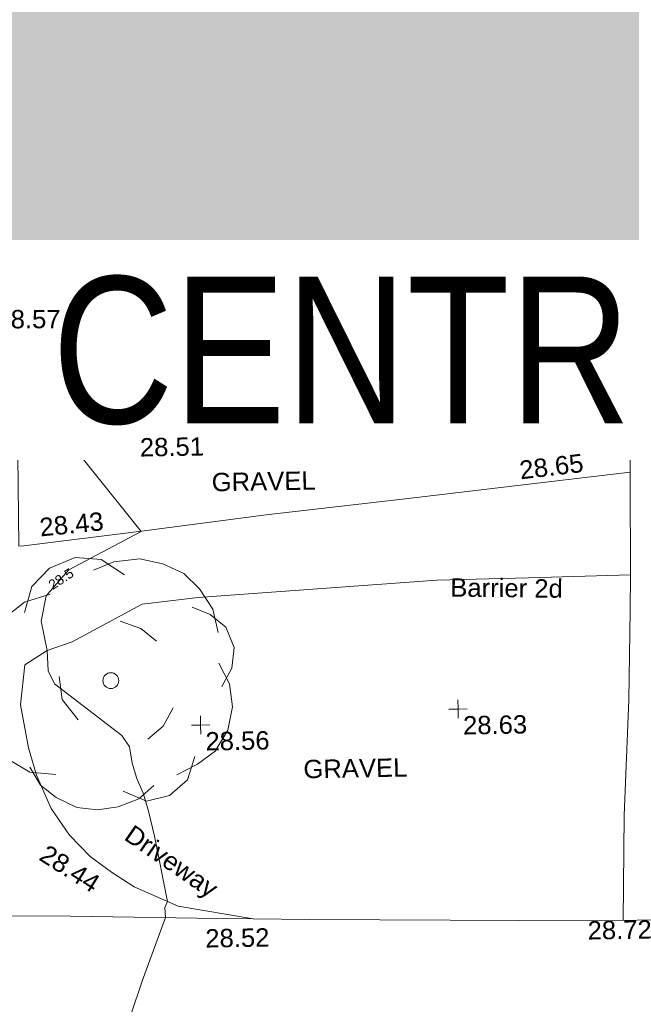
# Model space of a CAD drawing. Header units: millimetres. Extents: x -290717 to 520720, y -103372 to 287762.
# Tile 274 of 375: x 5245 to 17748, y 174836 to 194958. Entities that reach past the tile are written whole.
import ezdxf

# ---------------------------------------------------------------- set-up
doc = ezdxf.new("R2010")
doc.units = ezdxf.units.MM
doc.linetypes.add('IMPORT-UG_ELEC_STREET LIGHTING_QLB2 _2_', pattern=[2700, 1500, -300.0000000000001, 0, -250, 150, -300.0000000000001, 0, -200])
for name, color, linetype, lineweight in [('00_TOPO_DRIVE_WAY', 7, 'Continuous', 9), ('00_TOPO_ROAD_EDGE', 7, 'Continuous', 9), ('00_TOPO_SURVEY_TEXT', 7, 'Continuous', 9), ('00_UAV_SURFACE', 7, 'Continuous', 9), ('00_UAV_SURVEY_TEXT', 7, 'Continuous', 9), ('A_RHA_Detail', 7, 'Continuous', 9), ('A_RHA_Text', 7, 'Continuous', 9), ('SM-QC COMPLETED', 7, 'Continuous', 9)]:
    doc.layers.add(name, color=color, linetype=linetype, lineweight=lineweight)
for name, color, linetype, lineweight, true_color in [('00_TOPO_FOOTPATH', 7, 'Continuous', 9, 0xa50000), ('00_TOPO_FURN_BARRIER_2D', 7, 'Continuous', 9, 0x666666), ('00_TOPO_LEVEL_SPOT', 7, 'Continuous', 9, 0x666666), ('00_TOPO_TREE', 7, 'Continuous', 9, 0x666666), ('00_UAV_BUILDING_OUTLINE', 5, 'Continuous', 9, 0x0000ff), ('00_UAV_FOOTPATH', 7, 'Continuous', 9, 0xa50000), ('00_UAV_SERV_IC', 5, 'Continuous', 9, 0x0000ff), ('01_DTM_CONTOUR_MNR', 7, 'Continuous', 9, 0xa5a552), ('01_DTM_CONTOUR_MNR_LABELS', 7, 'Continuous', 9, 0xa5a552), ('12333-PUM-2D-U-0001-C01 - Rev2_REVIT IMPORT_dwg', 7, 'Continuous', 9, 0x767676), ('A_RHA_Line', 7, 'Continuous', 9, 0x00a600)]:
    doc.layers.add(name, color=color, linetype=linetype, lineweight=lineweight, true_color=true_color)
doc.styles.add('Arial', font='arial.ttf', dxfattribs={"height": 500.0000000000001})
doc.styles.add('Arial Narrow', font='ARIALN.TTF', dxfattribs={"height": 3000})
doc.styles.add('Swis721 Lt BT_1', font='swissl.ttf', dxfattribs={"height": 200})
doc.styles.add('Swis721 Lt BT_2', font='swissl.ttf', dxfattribs={"height": 375})

# ---------------------------------------------------------------- blocks, each defined once
blk = doc.blocks.new('12333-PUM-2D-U-0001-C01 - Rev2_REVIT IMPORT_dwg_CONIFEROUS_TREE-2077146-Site Location Plan Existing')
at = {"layer": '00_TOPO_TREE', "color": 254, "true_color": 0xcccccc, "flags": 128}
for points in [[(533910495.6468203, 725738143.7636555), (533910653.7071117, 725738670.631293), (533911022.514458, 725739039.4386395), (533911549.3820958, 725739250.1856945), (533912076.2497333, 725739197.4989307), (533912550.4306071, 725738881.3783481)], [(533911918.189442, 725738986.7518759), (533912339.6835521, 725739144.8121669), (533912866.5511897, 725739197.4989307), (533913340.7320637, 725739092.1254033), (533913762.2261737, 725738881.3783481), (533914078.3467563, 725738565.2577657), (533914341.7805752, 725738143.7636555), (533914447.1541025, 725737669.5827816)], [(533910021.4659466, 725735983.6063412), (533909758.0321277, 725736457.7872151), (533909652.6586002, 725736984.6548527), (533909758.0321277, 725737564.2092541), (533910074.1527103, 725738038.3901279), (533910495.6468203, 725738354.5107105), (533911022.514458, 725738512.5710019)], [(533913920.286465, 725738196.4504193), (533914289.0938113, 725738038.3901279), (533914605.214394, 725737774.9563091), (533914763.2746852, 725737353.4621991), (533914710.5879215, 725736931.968089), (533914499.8408664, 725736563.1607425)], [(533912445.0570797, 725737933.0166005), (533912866.5511897, 725737774.9563091), (533913182.6717722, 725737511.5224903)], [(533914447.1541025, 725737037.3416164), (533914657.9011577, 725736615.8475063), (533914710.5879215, 725736141.6666325), (533914605.214394, 725735667.4857587), (533914341.7805752, 725735245.9916484), (533913972.9732289, 725734982.5578297), (533913551.4791185, 725734771.8107747)], [(533911549.3820958, 725735930.9195775), (533911233.2615131, 725736352.4136875), (533911180.5747493, 725736826.5945613)], [(533911075.2012218, 725734824.4975384), (533910548.3335842, 725734877.1843021), (533910126.839474, 725735140.618121), (533909863.4056552, 725735562.1122311), (533909810.7188914, 725736036.293105), (533909968.7791827, 725736510.4739788)], [(533913498.7923549, 725736141.6666325), (533913288.0452999, 725735772.8592862), (533912971.9247172, 725735509.4254673)], [(533913077.2982448, 725734561.0637196), (533912761.1776622, 725734297.6299008), (533912339.6835521, 725734139.5696095), (533911918.189442, 725734086.8828456), (533911496.6953319, 725734139.5696095), (533911075.2012218, 725734350.3166645), (533910759.0806391, 725734613.7504833), (533910548.3335842, 725734982.5578297)], [(533913920.286465, 725735140.618121), (533913762.2261737, 725734666.437247), (533913393.4188274, 725734350.3166645), (533912919.2379534, 725734244.9431369), (533912445.0570797, 725734455.690192)]]:
    blk.add_lwpolyline(points, dxfattribs=at)
at = {"layer": '00_TOPO_TREE', "color": 254, "true_color": 0xcccccc}
blk.add_circle((533912234.3100246, 725736721.2210339), 162.5331311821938, dxfattribs=at)
blk = doc.blocks.new('12333-PUM-2D-U-0001-C01 - Rev2_REVIT IMPORT_dwg_MM-2077200-Site Location Plan Existing')
at = {"layer": '00_TOPO_LEVEL_SPOT', "color": 254, "true_color": 0xcccccc, "flags": 128}
for points in [[(0, -500.0000000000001), (0, 0), (-500.0000000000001, 0)], [(500.0000000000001, 0), (0, 0), (0, 500.0000000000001)]]:
    blk.add_lwpolyline(points, dxfattribs=at)
blk = doc.blocks.new('12333-PUM-2D-U-0001-C01 - Rev2_REVIT IMPORT_dwg_MGS62954_T2_Galway_ITM_3d_Rev1-2077680-Site Location Plan Existing')
at = {"layer": '00_TOPO_DRIVE_WAY', "color": 254, "true_color": 0xcccccc, "flags": 128}
blk.add_lwpolyline([(533911454.8717363, 725737530.8907014), (533910940.0855799, 725737362.6277146), (533910479.0358507, 725737072.808215), (533910381.9088777, 725736261.6283545), (533910523.9889863, 725735375.4812086), (533910681.677055, 725734816.7656118), (533910968.2524869, 725734130.7220402), (533911335.1233609, 725733580.671137), (533911748.7399426, 725733138.2956517), (533912176.393204, 725732806.1208252), (533912634.7281052, 725732497.7815852), (533913526.9764819, 725732091.7143861), (533915060.3392226, 725731804.125272)], dxfattribs=at)
at = {"layer": '00_TOPO_FOOTPATH', "color": 254, "true_color": 0xcccccc, "flags": 128}
blk.add_lwpolyline([(533922619.8776528, 725731637.8206363), (533922680.1741375, 725733783.294085), (533922815.0283206, 725736143.2306827), (533922871.3578695, 725737968.0389736), (533922890.5755876, 725738698.9441912)], dxfattribs=at)
at = {"layer": '00_TOPO_FURN_BARRIER_2D', "color": 254, "true_color": 0xcccccc, "flags": 128}
blk.add_lwpolyline([(533911454.8717363, 725737530.8907014), (533912900.4935217, 725738270.0077589), (533914051.6904413, 725738386.9366653), (533918936.010496, 725738657.6492682), (533920810.5276988, 725738670.4149932), (533922890.5755877, 725738698.9441912), (533922920.4339628, 725740632.0909903), (533922931.9162796, 725741375.5006328), (533922961.8534696, 725743313.7502223), (533922976.4883011, 725744261.265872)], dxfattribs=at)
at = {"layer": '00_TOPO_ROAD_EDGE', "color": 254, "true_color": 0xcccccc, "flags": 128}
blk.add_lwpolyline([(533902300.9219137, 725732135.4102894), (533904170.0000001, 725732080.0000001), (533906610.0000001, 725732030), (533908980, 725731970.0000001), (533911330.0000001, 725731920), (533913910.0000001, 725731840.0000002), (533916210.6784449, 725731768.2505438), (533919083.5527804, 725731708.9590816), (533921889.8371745, 725731639.9407579), (533925962.7294164, 725731628.1126087), (533929995.2847487, 725731583.2459084), (533934476.9002629, 725731502.6879263), (533940368.5367368, 725731515.4835081), (533946256.8135034, 725731648.4314787), (533948650.0000001, 725731750.0000001), (533952160.0000001, 725731910.0000001), (533955150.0000001, 725732150), (533958480, 725732440.0000002), (533961506.5973676, 725732662.43695), (533964004.4636054, 725732853.9435135)], dxfattribs=at)
at = {"layer": '00_UAV_FOOTPATH', "color": 254, "true_color": 0xcccccc, "flags": 128}
blk.add_lwpolyline([(533915469.9999986, 725740051.1426852), (533918489.9999999, 725740346.1425), (533920444.7502419, 725740542.9284859), (533922922.9101115, 725740792.4064615)], dxfattribs=at)
at = {"layer": '00_UAV_SERV_IC', "color": 254, "true_color": 0xcccccc, "flags": 128}
for points in [[(533914553.4665, 725743310.9055), (533913891.4665, 725743324.9055), (533913906.0671604, 725744015.3081514), (533914568.0671602, 725744001.3081512)], [(533916154.4665001, 725743407.9055), (533915534.4665, 725743416.9055002), (533915543.502337, 725744039.3742572), (533916163.5023369, 725744030.3742573)]]:
    blk.add_lwpolyline(points, close=True, dxfattribs=at)
at = {"layer": '00_UAV_SURFACE', "color": 254, "true_color": 0xcccccc, "flags": 128}
for points in [[(533915469.9999986, 725740051.1426852), (533912912.9999986, 725739761.1426852), (533910501.1480738, 725739509.2872831), (533910403.9999985, 725739499.1426853), (533910419.9999987, 725741975.1426852), (533910487.9999985, 725743491.142685), (533911393.773277, 725743469.012099), (533911633.9999986, 725743463.142685), (533913647.9999987, 725743427.1426852)], [(533922961.4673771, 725743288.7531002), (533919979, 725743373.1424999), (533917962.9017304, 725743401.9439039), (533916688.9999999, 725743420.1424999), (533916695, 725743112.1425), (533913632.9999999, 725743126.1425), (533913647.9999987, 725743427.1426852)]]:
    blk.add_lwpolyline(points, dxfattribs=at)
at = {"layer": '01_DTM_CONTOUR_MNR', "color": 254, "true_color": 0xcccccc, "flags": 128}
blk.add_lwpolyline([(533912516.8044635, 725729867.7026081), (533912772.0431522, 725730587.3982459), (533913270.0000001, 725731860), (533913255.6991897, 725732068.8040284), (533913310.0000002, 725732190.0000001), (533913073.717445, 725733524.9248023), (533912956.6448737, 725734043.4947995), (533912854.7669491, 725734408.0803243), (533912730.5498201, 725734708.8596325), (533912641.2626997, 725735025.3193034), (533912591.8726633, 725735364.6284144), (533912437.6812424, 725735597.3009908), (533911081.4744241, 725736678.032271), (533910954.6906178, 725736942.1094251), (533910940.0000002, 725737360.0000001), (533910828.8223844, 725737962.6058394), (533910943.6908778, 725738479.9323534), (533911251.2584208, 725738819.5285286), (533911415.1870878, 725739000.527953), (533912910.0000001, 725739760.0000001), (533910815.856198, 725742464.1877463), (533910470, 725743110.0000001)], dxfattribs=at)
at = {"xscale": 0.375, "yscale": 0.375, "zscale": 0.375}
for p in [(533912815.3708051, 725741811.4657208), (533919321.8136959, 725736016.1430508), (533914050.893729, 725735781.2548213)]:
    blk.add_blockref('12333-PUM-2D-U-0001-C01 - Rev2_REVIT IMPORT_dwg_MM-2077200-Site Location Plan Existing', p, dxfattribs=at)
blk.add_blockref('12333-PUM-2D-U-0001-C01 - Rev2_REVIT IMPORT_dwg_CONIFEROUS_TREE-2077146-Site Location Plan Existing', (0, 0))
at = {"layer": '00_TOPO_DRIVE_WAY', "color": 251, "true_color": 0x666666, "char_height": 375, "attachment_point": 1, "line_spacing_factor": 1.005061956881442, "style": 'Swis721 Lt BT_2'}
for s, insert, width, rotation in [('Driveway', (533912644.0587091, 725733788.3339413), 2436.183848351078, 324.3647967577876), ('28.44', (533910885.0615688, 725733412.1716365), 1495.902363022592, 326.6346769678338)]:
    blk.add_mtext(s, dxfattribs=dict(at, insert=insert, width=width, rotation=rotation))
at = {"layer": '00_TOPO_FURN_BARRIER_2D', "insert": (533919211.1766019, 725738692.3294842), "char_height": 375, "width": 2630.888600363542, "attachment_point": 1, "rotation": 358.3906894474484, "line_spacing_factor": 1.005061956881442, "style": 'Swis721 Lt BT_2'}
blk.add_mtext('Barrier 2d', dxfattribs=at)
at = {"layer": '00_TOPO_LEVEL_SPOT', "char_height": 375, "width": 1495.902363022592, "attachment_point": 1, "line_spacing_factor": 1.005061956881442, "style": 'Swis721 Lt BT_2'}
for s, insert in [('28.51', (533912910.4808528, 725741664.1102246)), ('28.63', (533919416.8808528, 725735868.7102244)), ('28.56', (533914145.9808528, 725735633.9102246))]:
    blk.add_mtext(s, dxfattribs=dict(at, insert=insert))
at = {"layer": '00_TOPO_ROAD_EDGE', "color": 251, "true_color": 0x666666, "char_height": 375, "width": 1495.902363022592, "attachment_point": 1, "line_spacing_factor": 1.005061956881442, "style": 'Swis721 Lt BT_2'}
for s, insert in [('28.52', (533914072.5239056, 725731607.8359956)), ('28.72', (533921889.8, 725731635.1296079))]:
    blk.add_mtext(s, dxfattribs=dict(at, insert=insert))
at = {"layer": '00_TOPO_SURVEY_TEXT', "color": 251, "true_color": 0x666666, "insert": (533916138.3958883, 725735031.5516844), "char_height": 375, "width": 2322.210334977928, "attachment_point": 1, "line_spacing_factor": 1.005061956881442, "style": 'Swis721 Lt BT_2'}
blk.add_mtext('GRAVEL', dxfattribs=at)
at = {"layer": '00_UAV_BUILDING_OUTLINE', "color": 251, "true_color": 0x666666, "char_height": 375, "width": 1495.902363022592, "attachment_point": 1, "line_spacing_factor": 1.005061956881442, "style": 'Swis721 Lt BT_2'}
for s, insert, rotation in [('28.61', (533914760.4440113, 725744896.5164211), 359.19466314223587), ('28.57', (533910027.2927902, 725744334.3835118), 359.19466314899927), ('28.65', (533920029.7164901, 725744193.2731736), 359.19466314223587)]:
    blk.add_mtext(s, dxfattribs=dict(at, insert=insert, rotation=rotation))
at = {"layer": '00_UAV_FOOTPATH', "color": 251, "true_color": 0x666666, "insert": (533920643.8886053, 725741060.7086291), "char_height": 375, "width": 1495.902363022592, "attachment_point": 1, "rotation": 5.748635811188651, "line_spacing_factor": 1.005061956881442, "style": 'Swis721 Lt BT_2'}
blk.add_mtext('28.65', dxfattribs=at)
at = {"layer": '00_UAV_SERV_IC', "color": 251, "true_color": 0x666666, "char_height": 375, "attachment_point": 1, "line_spacing_factor": 1.005061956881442, "style": 'Swis721 Lt BT_2'}
for s, insert, width in [('ICU', (533911808.9002692, 725744192.8275077), 1021.012723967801), ('28.60', (533911764.0721187, 725743722.4485068), 1495.902363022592), ('ICU', (533914837.5810817, 725742971.5604167), 1021.012723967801), ('28.60', (533914792.7529311, 725742501.1814159), 1495.902363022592)]:
    blk.add_mtext(s, dxfattribs=dict(at, insert=insert, width=width))
at = {"layer": '00_UAV_SURFACE', "color": 251, "true_color": 0x666666, "char_height": 375, "width": 1495.902363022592, "attachment_point": 1, "line_spacing_factor": 1.005061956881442, "style": 'Swis721 Lt BT_2'}
for s, insert, rotation in [('28.56', (533910695.645713, 725744062.9697162), 358.88565189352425), ('28.60', (533918434.661082, 725743197.129438), 359.1815445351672), ('28.43', (533910817.8886282, 725740065.3006442), 4.730304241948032)]:
    blk.add_mtext(s, dxfattribs=dict(at, insert=insert, rotation=rotation))
at = {"layer": '00_UAV_SURVEY_TEXT', "color": 251, "true_color": 0x666666, "insert": (533914365.8, 725740927.629608), "char_height": 375, "width": 2322.210334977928, "attachment_point": 1, "line_spacing_factor": 1.005061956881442, "style": 'Swis721 Lt BT_2'}
blk.add_mtext('GRAVEL', dxfattribs=at)
at = {"layer": '01_DTM_CONTOUR_MNR_LABELS', "color": 251, "true_color": 0x666666, "insert": (533911198.5445237, 725738903.9101743), "char_height": 200, "width": 620.5117196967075, "attachment_point": 2, "rotation": 31.9933548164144, "line_spacing_factor": 1.005061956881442, "style": 'Swis721 Lt BT_1'}
blk.add_mtext('28.5', dxfattribs=at)
blk = doc.blocks.new('12333-PUM-2D-U-0001-C01 - Rev2_REVIT IMPORT_dwg-1620468-Site Location Plan Existing')
blk.add_blockref('12333-PUM-2D-U-0001-C01 - Rev2_REVIT IMPORT_dwg_MGS62954_T2_Galway_ITM_3d_Rev1-2077680-Site Location Plan Existing', (-533641079.6498471, -725615854.3561786))
at = {"layer": 'SM-QC COMPLETED', "color": 3, "true_color": 0x00ff00, "insert": (280122.6197020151, 127888.5667204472), "char_height": 500.0000000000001, "width": 3562.716652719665, "attachment_point": 1, "line_spacing_factor": 0.9417779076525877, "style": 'Arial'}
blk.add_mtext('X.MHC\\PDIFFERS', dxfattribs=at)

msp = doc.modelspace()

# ---------------------------------------------------------------- hatches: boundary and pattern name
at = {"layer": 'A_RHA_Detail', "true_color": 0xc0c0c0}
h = msp.add_hatch(color=9, dxfattribs=at)
h.paths.add_polyline_path([(-80880.60083898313, -68502.79057078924), (-80400.86592458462, -68483.4150911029), (-80400.86592458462, -62984.64684182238), (-24474.85765180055, -63009.32043784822), (-24456.14471274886, -50840.30023854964), (-36622.55041054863, -50831.65104346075), (-36622.5504104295, -44228.57792609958), (-50959.05265825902, -44213.68205212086), (-50959.05265825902, -42573.78171509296), (-54563.93258049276, -42571.21897729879), (-54565.69773355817, -45054.17447471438), (-92408.82109324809, -45027.27149617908), (-92411.78875845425, -49201.74309219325), (-100061.9988811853, -49201.74309219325), (-100052.221444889, -64852.82557835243), (-86120.90825231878, -64852.82557835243), (-86092.16626519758, -62957.90041523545), (-84861.10047611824, -62957.90041520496), (-84854.79054275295, -68240.10973718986), (-80870.60226895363, -68240.10973718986)])
h.paths.add_polyline_path([(-137238.9269955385, -68461.93840922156), (-132719.7426408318, -68433.06336920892), (-132847.0731201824, -62850.0428228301), (-130454.6837966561, -62916.63108081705), (-130498.2830220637, -61355.8539363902), (-117581.136331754, -61423.42893434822), (-117492.3908565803, -49183.91309186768), (-125136.5200282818, -49178.47881939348), (-125133.5727033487, -45032.61887132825), (-163007.1824077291, -45005.69421944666), (-163007.1824077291, -44090.29634113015), (-163123.8521375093, -44090.21339942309), (-163122.6389897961, -42383.751842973), (-166563.8543420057, -42383.75184295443), (-166565.0349082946, -44044.3982420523), (-193158.4656786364, -44025.49275802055), (-193195.152889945, -62863.6565097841), (-137269.7106414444, -62916.63108078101), (-137254.3708868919, -65679.90523788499)])
h.paths.add_polyline_path([(120310.9497607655, -32334.2823016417), (120312.4652266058, -31610.73011961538), (133451.2244789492, -31638.24899384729), (133469.2230092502, -19717.98315777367), (121295.7536929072, -19692.48606427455), (121319.8434528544, -8190.941560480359), (112277.0825929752, -8172.001674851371), (112263.1769726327, -14811.12345451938), (78285.85310969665, -14739.95861435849), (78292.82277619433, -8167.077575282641), (76545.55099677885, -8163.40371230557), (69355.76844230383, -8152.931592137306), (69353.66597202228, -9156.746357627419), (68372.60878942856, -9154.691552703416), (68372.60878942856, -13705.52853212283), (69333.72334743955, -13707.54156767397), (69325.07112544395, -16249.53369225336), (66623.4489111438, -16249.53369225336), (66619.79243932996, -17995.29925522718), (65989.07757491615, -17995.29925522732), (65985.44262769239, -19730.78799479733), (57152.23993372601, -19712.28702423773), (57127.42535098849, -31559.89461998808), (70277.87165423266, -31587.43801817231), (70277.87165428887, -32271.74147154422), (78263.96947906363, -32285.12944888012), (78266.62669288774, -31019.79372153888), (112335.8856506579, -31091.15111856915), (112335.8856506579, -32317.57330550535), (119781.4233959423, -32333.17321910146)])
h.paths.add_polyline_path([(7503.71740934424, -1791.43926322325), (15482.43097389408, -674.0213230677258), (15484.0826184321, 148.1327206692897), (56188.28042539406, 205.5276654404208), (56155.8432600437, 14338.31663138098), (18016.62665932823, 14236.4814953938), (17967.9025208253, 34313.18372075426), (21727.10644861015, 34324.06926249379), (21708.9097307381, 40608.10218319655), (18009.66447156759, 40608.10218325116), (17995.54603703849, 45483.75063445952), (9770.084212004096, 45420.63294734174), (3966.216019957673, 45443.14492469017), (3984.771235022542, 14176.56786831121), (1023.062455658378, 14176.56786840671), (-276.5134647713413, 14190.52623465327), (-231.6790044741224, 5976.811441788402), (-226.4491536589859, 193.7444677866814), (1220.250839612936, 179.5999159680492), (7477.609307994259, 143.2867556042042), (7488.638446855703, -674.0213230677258)])
h.paths.add_polyline_path([(77755.59663317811, 53.47451145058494), (77729.51881611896, 1699.844979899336), (94464.47132486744, 1659.976083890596), (94606.37913471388, 17991.39023626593), (88810.41901146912, 18015.03260816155), (88799.89418497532, 14436.74271609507), (69413.88950349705, 14457.87738898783), (69377.35724448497, 99.62816357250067), (70760.85642036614, 92.0068082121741)])
h.paths.add_polyline_path([(61252.12079698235, 46453.95617369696), (105774.7348988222, 46472.68783510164), (105768.2642197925, 61852.61234310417), (92285.13876306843, 61852.61234310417), (92308.59670397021, 65784.30757142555), (96107.46680002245, 65767.6044524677), (96059.6808111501, 75209.20847378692), (101084.8427276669, 75071.88872768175), (104988.0046543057, 74765.36560410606), (108403.6894220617, 74363.84089439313), (112009.2703903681, 73787.25420864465), (115645.3524814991, 73049.69667210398), (116890.8108050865, 72761.69136255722), (120208.9929832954, 71893.18353872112), (120865.241739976, 71703.68487155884), (124135.6329505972, 70669.67317909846), (127435.6253142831, 69480.50055823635), (127820.4368655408, 69394.93141813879), (128274.3081769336, 69331.69585757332), (128731.879114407, 69306.66104520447), (129189.9401456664, 69320.00258265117), (129645.2782985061, 69371.62688830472), (130094.6997111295, 69461.17185607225), (130535.0520071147, 69588.00939078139), (130963.2464342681, 69751.2498188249), (131376.279516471, 69949.74812593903), (131771.254123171, 70182.11198906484), (132162.5575600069, 70460.54046602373), (132496.0921582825, 70741.69081117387), (132820.8713676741, 71064.98072578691), (133117.4593294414, 71414.31364276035), (133383.77568926, 71787.23923958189), (133616.5473239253, 72178.53728446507), (133817.1647262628, 72590.54524901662), (133982.6025969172, 73017.89547517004), (134111.7005086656, 73457.59040804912), (134203.5529320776, 73906.545904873), (134257.5155882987, 74361.61286220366), (134272.5462649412, 74819.59931534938), (134250.5259874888, 75277.29281749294), (134189.6227572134, 75731.48297750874), (134090.9274700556, 76178.98397761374), (133955.1324028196, 76616.65691996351), (133783.1900598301, 77041.4318434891), (133576.3064937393, 77450.3292564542), (133335.9328436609, 77840.48103831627), (133063.7551572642, 78209.15055536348), (132761.6825665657, 78553.75185442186), (132431.8338935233, 78871.86780505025), (132076.5227904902, 79161.26705200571), (131698.2415079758, 79419.91966864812), (131299.6434187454, 79646.01139199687), (131093.5942456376, 79746.34209763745), (132146.0467355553, 83110.22226149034), (122787.763295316, 86282.54285521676), (121604.3555410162, 82800.35918872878), (117095.9864226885, 83870.84033788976), (116841.9598400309, 83526.35449576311), (116120.5435466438, 91221.9361197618), (110237.7341284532, 91274.27491024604), (110194.3680786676, 90435.39030217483), (104988.0046543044, 90486.49901569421), (104973.2761846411, 94309.82427956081), (103746.1314668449, 94309.82427962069), (103839.9937121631, 122852.1474272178), (96365.09202303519, 122931.9599471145), (96350.3400238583, 123952.416858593), (104555.5505249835, 123902.1925258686), (104607.3234457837, 120248.5396157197), (125502.5015002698, 120134.193340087), (125662.0200253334, 137657.3796883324), (114479.5865733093, 137699.2256881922), (114382.3062641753, 129149.9458158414), (104644.1590035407, 129187.997507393), (104577.9931702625, 126217.3903165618), (101184.4926405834, 126159.1566967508), (101264.6166812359, 135959.2655565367), (89967.23177303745, 135988.8856164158), (89927.63362986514, 125823.6463181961), (93630.53562299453, 125840.7948842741), (93580.6568888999, 122931.9599471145), (88697.38835373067, 122904.7310127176), (88679.38989541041, 95739.0914377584), (86378.25848993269, 95739.0914377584), (86378.18187189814, 96178.10083375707), (83279.5074328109, 96200.92083330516), (83273.62493422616, 95735.74732136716), (70169.67509616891, 95733.22421950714), (70166.2684274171, 96272.07409350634), (66674.99731291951, 96257.14073659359), (66654.74538556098, 95755.71092140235), (65784.77231076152, 95755.71092140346), (65887.65094981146, 117470.6305650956), (53473.34271625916, 117487.9046429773), (53434.44066306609, 98570.4634906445), (40649.41626913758, 98570.46349066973), (40610.16711556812, 94406.01479082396), (38853.82372865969, 94410.36303444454), (38848.65589191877, 89463.65332732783), (40612.46601909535, 89518.45976927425), (40665.38257359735, 86257.73741131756), (38372.19584673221, 86305.7230928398), (38369.79373532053, 76901.0507917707), (50937.95125076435, 76944.40198877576), (50922.88567283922, 74598.78180893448), (56484.90611318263, 74588.85093774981), (56484.9061131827, 75194.85181998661), (92465.40372273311, 75233.02581663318), (92645.92783659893, 71766.64845097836), (89810.5550181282, 69362.83965827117), (85313.16173971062, 69360.94750424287), (85313.16173971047, 66907.40508090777), (75210.14498260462, 66903.15451592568), (75210.14498260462, 63815.70944554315), (70819.40014306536, 63815.70999204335), (70819.21601502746, 64253.35708063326), (69456.8341568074, 64253.35708063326), (69455.71957374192, 66901.99623168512), (61303.3285675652, 66898.56680686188), (61304.56054652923, 63970.32021231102), (70500.41048205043, 63970.32021223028), (70500.40885431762, 61852.59006210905), (61245.64388480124, 61848.69637492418), (61252.12079698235, 46455.07044720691)])
h.paths.add_polyline_path([(-17153.16561239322, 48569.32684293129), (-17153.16561227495, 60770.38083690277), (-29362.88357762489, 60774.7042869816), (-29362.88357762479, 67399.20394583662), (-43507.25361058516, 67405.01911302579), (-43488.53133082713, 69093.07334179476), (-45766.41866234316, 69109.32868391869), (-45794.34620035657, 67405.01911302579), (-47272.11273197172, 67404.21245453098), (-47272.44887636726, 66454.91798912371), (-86004.56386335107, 66468.6329952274), (-86006.66970790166, 60521.58362724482), (-92662.8772251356, 60521.58362724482), (-92666.53762789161, 50184.35611936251), (-79752.016597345, 50179.78302554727), (-79752.016597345, 48591.49323813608), (-17157.71631240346, 48569.32845421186)])
h.paths.add_polyline_path([(-201056.4185879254, 48628.75479108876), (-138377.9751621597, 48634.64535782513), (-138377.9751621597, 50133.28202330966), (-125467.710581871, 50134.49533928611), (-125468.6909603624, 60566.19036866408), (-132186.8595615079, 60565.86652591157), (-132187.4203588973, 66533.01978768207), (-170643.3098734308, 66805.61809689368), (-170643.3098732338, 67738.78475851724), (-200340.0100486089, 67488.93693767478), (-200348.7175167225, 60827.7802510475), (-201057.5650552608, 60827.71357562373), (-201056.6510294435, 51102.0431337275)])
h.paths.add_polyline_path([(-240051.5126725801, 54769.1949116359), (-239444.4902595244, 54811.10754483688), (-239186.5396225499, 54841.92927608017), (-238764.8191578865, 54940.98166103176), (-238382.4735933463, 55122.46891391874), (-237990.3402229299, 55354.87497237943), (-237269.2031026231, 55936.21514997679), (-237030.2712443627, 56228.66101920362), (-236793.0039600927, 56569.31473977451), (-236554.5880579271, 57004.26389721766), (-236432.7219585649, 57267.46508911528), (-236300.0815274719, 57753.26239002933), (-236250.7285154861, 58017.17885687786), (-236235.6490610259, 58516.21786795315), (-236233.2538430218, 58987.85640057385), (-236213.702979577, 59823.48083772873), (-236363.8287856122, 59820.8603820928), (-236634.0279869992, 60698.06075831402), (-236391.9547756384, 61432.1972634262), (-236225.4740089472, 61435.10319604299), (-236201.6036570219, 62637.68779599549), (-232563.5271750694, 62639.28734435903), (-232563.5271750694, 63049.03842407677), (-232732.1945866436, 63049.15302221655), (-232860.1521278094, 63457.9589027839), (-232731.6068089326, 63914.24862701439), (-232560.8209657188, 63914.24862701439), (-232521.9864006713, 70597.99604498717), (-240628.6947850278, 70598.85496274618), (-240629.7923196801, 72350.98321581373), (-246412.6011213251, 72347.36085937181), (-246412.6011213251, 70616.45923939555), (-254449.5805725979, 70618.60952619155), (-254454.637144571, 70754.06491724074), (-254469.7140363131, 73191.6627625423), (-263883.2532625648, 73267.83063692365), (-263902.4181505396, 68260.74348557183), (-263714.8217520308, 68259.82096576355), (-263552.9672900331, 67819.6543439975), (-263719.0883117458, 67392.20684197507), (-263913.629869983, 67392.20684288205), (-263956.7001914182, 58633.76423459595), (-260181.1963171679, 58611.22607638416), (-260192.3146984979, 56354.25111578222), (-257184.684388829, 56339.46086010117), (-257213.4419958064, 57092.93866025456), (-257338.5163846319, 57093.27331227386), (-257471.0109295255, 57531.7457231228), (-257338.5163845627, 58062.22513700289), (-257203.4956297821, 58064.06881293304), (-257173.5751889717, 58598.54056827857), (-256478.2273617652, 58575.27357918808), (-256478.2273617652, 58788.51859477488), (-256013.0091299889, 58911.92701537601), (-255397.0786589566, 58780.99767608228), (-255397.0786664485, 58595.98242230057), (-243809.8853614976, 58585.92793205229), (-243805.3570672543, 58352.04527760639), (-243740.9394682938, 57884.52572396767), (-243619.083060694, 57421.84877501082), (-243424.3877541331, 56943.65915328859), (-243247.1437899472, 56608.24157716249), (-243003.0710577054, 56249.99021479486), (-242732.2093200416, 55932.75703086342), (-242371.7230179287, 55603.12658814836), (-242141.2551255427, 55424.88676771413), (-241804.9643038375, 55216.88439829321), (-241529.464082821, 55077.02869058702), (-241100.6275144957, 54917.18295005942), (-240836.2134980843, 54840.82833179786), (-240453.4486196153, 54788.6078413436), (-240203.3756532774, 54776.52967577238)])
h.paths.add_polyline_path([(40276.69022620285, 59895.3641775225), (40328.62676026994, 69196.9439153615), (36588.99968782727, 69217.82459101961), (36619.46637569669, 74674.25962431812), (32264.36460075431, 74687.02318924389), (32233.48293864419, 69156.26826309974), (11916.69390488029, 69269.70959690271), (11966.66200108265, 78218.75165977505), (29087.50901742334, 78123.15526811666), (29143.44567202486, 88141.13700481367), (15719.34879623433, 88216.09212957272), (15732.60379610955, 90589.99788900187), (4594.294101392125, 90652.19003492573), (4525.129359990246, 78265.12250452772), (10096.76365550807, 78234.01258734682), (10077.43887221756, 74773.03821913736), (4547.641142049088, 74803.91453678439), (4465.579974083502, 60107.16002351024), (19125.89094757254, 60025.30234268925), (19139.86249371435, 62527.53804648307), (31738.59196305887, 62457.19146407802), (31724.55430855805, 59943.11609818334), (38369.79364222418, 59906.01157297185)])
h.paths.add_polyline_path([(-246083.0241259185, 72334.29150213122), (-246083.0594797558, 72334.30275087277), (-246208.2905500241, 72334.29150213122)])
h.paths.add_polyline_path([(-114575.3004830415, 112178.0758696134), (-114575.3246436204, 112178.0758696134), (-114707.2752166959, 115801.5811617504)])
h.paths.add_polyline_path([(-154699.9178766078, 101760.4080976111), (-114382.0503338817, 101776.0542915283), (-114382.0503338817, 106926.936016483), (-113755.641395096, 106927.1791078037), (-113757.5507412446, 111847.2721532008), (-114431.6837526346, 111847.2721532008), (-114431.8098651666, 112178.075869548), (-114575.3004830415, 112178.0758696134), (-114578.9984943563, 121707.2390834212), (-123056.9849702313, 121707.2390834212), (-123068.8201032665, 156452.7036899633), (-119381.2340625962, 156454.1347343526), (-119381.2340625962, 160165.8603541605), (-115501.031452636, 160167.3661472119), (-115503.3750945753, 166206.5793118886), (-132411.7987151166, 166599.6604729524), (-132411.8243306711, 166665.6603411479), (-135275.0124468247, 166664.5489553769), (-135275.0124468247, 166628.1883102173), (-135911.3205077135, 166628.1944503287), (-135911.3479256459, 166352.1604668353), (-152521.1633846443, 166345.7145607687), (-152518.3680955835, 159142.6836790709), (-150699.3133726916, 159117.9265656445), (-150755.6690356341, 122560.6912032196), (-151059.2005266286, 122560.6912032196), (-151061.0981347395, 121302.4374931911), (-154138.3148337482, 121372.6012653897), (-154138.3148337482, 121865.183451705), (-154704.3888425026, 121867.2611370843), (-154688.5451973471, 119352.3937021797), (-154745.5933227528, 119352.3715636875), (-154745.5763474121, 118722.1532660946), (-160794.1544526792, 118748.744283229), (-160794.1544527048, 119410.5425977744), (-163852.1622693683, 119422.408321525), (-163855.0715294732, 118762.2003111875), (-167568.6765459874, 118778.5256058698), (-166634.6619849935, 124395.1277019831), (-166843.6206842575, 124471.2090400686), (-167568.6765459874, 124707.6250904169), (-168028.2173235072, 124841.3808643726), (-168630.5006276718, 124991.3056740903), (-169238.2056070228, 125117.4693074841), (-169850.3952285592, 125219.6772877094), (-170466.1255403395, 125297.7720169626), (-171089.1102599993, 125351.8553033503), (-171704.4065937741, 125381.1774254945), (-172325.0479971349, 125386.3595015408), (-172782.2248668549, 125374.5832363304), (-173401.7764236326, 125337.4554476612), (-174019.3926983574, 125276.0328036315), (-174634.1213722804, 125190.4100127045), (-175245.0145766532, 125080.7190996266), (-176047.1958093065, 124895.7675261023), (-176665.4852587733, 124724.7228134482), (-177045.3001228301, 124609.1129151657), (-177631.5127793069, 124405.2077276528), (-176665.4852586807, 118818.5158793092), (-177558.9402083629, 118822.4435769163), (-177662.2853368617, 125263.4341236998), (-176365.3912352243, 126542.9270807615), (-159462.2970490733, 126319.9103917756), (-157057.7396790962, 128609.0850976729), (-157060.6673204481, 136153.1661957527), (-158638.8016610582, 137740.2441626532), (-159352.3735831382, 137740.2441626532), (-161634.4140635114, 140201.1078539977), (-168727.9404946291, 140256.8191147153), (-171035.0401162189, 137942.884730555), (-174184.1459014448, 137942.884730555), (-176460.1168228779, 140292.2858551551), (-177341.68569345, 140292.285855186), (-177341.7114445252, 140358.4281613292), (-183428.5803825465, 140356.0660244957), (-185921.6385984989, 137917.4639097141), (-185921.6385985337, 131757.309115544), (-186906.8767412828, 131756.9267734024), (-187725.3914540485, 130809.9989183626), (-187724.0588902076, 127376.1828149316), (-186481.0281350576, 126304.557648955), (-186479.4846755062, 122327.2959175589), (-185176.2828158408, 121059.4673825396), (-180304.1129154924, 121059.4673825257), (-180304.1136492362, 118802.0484409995), (-193555.3706955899, 118802.0484409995), (-193555.3686998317, 133117.8341649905), (-192593.6442938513, 133118.2073819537), (-192593.6442938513, 134200.8158367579), (-192224.6284783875, 134200.9592041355), (-192225.5653014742, 136615.0101267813), (-192595.0012461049, 136615.0101267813), (-192595.4357332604, 137734.4745166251), (-193589.2709668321, 137734.4746851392), (-193589.2685988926, 147474.5705834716), (-193163.2062206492, 147492.8644728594), (-192606.8095195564, 147551.4951472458), (-192359.9383250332, 147589.5931622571), (-192199.8207947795, 147616.5827293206), (-191882.7548926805, 147682.9245600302), (-191568.5380071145, 147761.6632019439), (-191020.2573150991, 147932.4221712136), (-190950.5841382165, 147955.8263236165), (-190647.7999969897, 148070.951423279), (-190349.769078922, 148197.8750093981), (-190056.9509284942, 148336.4013817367), (-189769.7970512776, 148486.316942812), (-189375.4954991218, 148717.2624196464), (-189132.9060261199, 148873.2749095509), (-188867.5421091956, 149059.0543930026), (-188609.6764469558, 149255.1087866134), (-188354.9814056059, 149465.3525772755), (-188079.6339208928, 149713.8792482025), (-187884.9836199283, 149901.8220103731), (-187538.2510284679, 150274.4802367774), (-187446.2998447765, 150378.396083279), (-187241.3270201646, 150629.2310214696), (-187046.3599558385, 150887.9197697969), (-186861.699277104, 151154.0634500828), (-186546.1373636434, 151669.8298752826), (-186524.4196769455, 151707.063245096), (-163675.289831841, 151669.8298752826), (-163687.5843044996, 148134.0767945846), (-157303.6541541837, 148136.4921063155), (-157303.6541541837, 155759.9150161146), (-157557.4317586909, 155765.0384228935), (-157555.9168973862, 166678.0466575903), (-187009.2021991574, 166699.7464767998), (-187013.0952111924, 162054.4009359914), (-188707.1775469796, 162044.5925187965), (-188705.9961893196, 155021.5333641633), (-188737.9999316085, 154650.5326603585), (-188799.0133970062, 154283.1866125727), (-188857.2045401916, 154035.4341107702), (-188966.1106131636, 153679.3368924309), (-189102.6200311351, 153332.8820747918), (-189265.8911677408, 152998.2056672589), (-189454.9174010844, 152677.3710606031), (-189645.2484685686, 152421.322012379), (-189916.9563410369, 152104.2450531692), (-190212.7041973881, 151809.4634871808), (-190530.6686598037, 151538.7947475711), (-190868.889367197, 151293.9075915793), (-191225.2810786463, 151076.3118324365), (-191597.6465194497, 150887.3490190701), (-192092.8415776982, 150682.5621956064), (-192485.2937347, 150569.6612301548), (-192903.8930807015, 150482.2408890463), (-193187.215491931, 150440.8868273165), (-193594.1866364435, 150407.1257787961), (-193594.5953882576, 151459.989522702), (-205369.2399268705, 151455.4201248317), (-205354.452352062, 113350.0822379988), (-207187.1580384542, 113349.3709450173), (-207184.3024929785, 105991.0636522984), (-205312.8709512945, 105991.0636522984), (-205311.2365670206, 101769.6553082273), (-175488.645120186, 101781.2285901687), (-175488.645120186, 110889.6985621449), (-154703.462766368, 110897.5679794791), (-154700.5193329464, 103310.2697088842)])
h.paths.add_polyline_path([(193735.9435692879, 113047.8274775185), (208865.0938716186, 114991.026643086), (208976.1154122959, 114126.6471161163), (216447.8967330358, 115086.3281915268), (216038.7305308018, 118271.970241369), (232648.5073383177, 120405.3421627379), (233425.9936153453, 114352.0734369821), (240632.2017567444, 115277.6440986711), (239854.8412683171, 121329.9334728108), (256406.8682407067, 123455.8879629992), (257091.7572256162, 118089.1198988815), (264572.287122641, 119040.8180953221), (261877.8350554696, 138524.7609215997), (259178.7147038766, 138221.6086023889), (259197.3483654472, 137439.0084132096), (254686.1480587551, 136897.0007613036), (255412.6810205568, 131314.8303174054), (240852.7447965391, 129522.4514055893), (239771.0426540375, 137918.8519126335), (240649.582243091, 138010.1984551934), (240062.3063116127, 142776.6750342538), (239165.7694641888, 142685.0143484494), (237630.9646614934, 151018.3171733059), (266172.8791088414, 154560.7889781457), (271297.187694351, 142612.4006970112), (276531.7397502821, 144861.0987145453), (274941.5029779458, 148527.903728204), (302074.530765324, 160134.9084326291), (300215.9323773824, 164320.1841173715), (301528.161327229, 164907.0997990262), (300405.1237791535, 167477.8916353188), (299016.6944531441, 166945.7181825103), (295626.7488506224, 174518.7544287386), (294333.0289184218, 177537.1551681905), (287288.847594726, 174518.7544287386), (289427.6893504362, 169661.0163464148), (272956.7816584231, 162557.1203578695), (271943.2187786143, 164897.4305293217), (267016.3118217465, 162764.0369715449), (268502.3094164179, 159357.043014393), (265200.4029571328, 157946.4096681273), (226856.4166955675, 153146.7821791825), (227510.3041274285, 148852.0205335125), (228280.9873164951, 141179.0007484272), (227302.3544112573, 141050.2812999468), (227895.3788231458, 136433.1758633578), (228748.5501749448, 136523.8855003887), (229602.307730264, 128023.7667641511), (217691.2359889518, 126493.8999679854), (217642.3600127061, 126874.4332670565), (215138.5007311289, 126552.8357430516), (215194.9980427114, 126112.9650749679), (215015.6132225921, 126089.9247571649), (214840.967257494, 127449.6644606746), (192258.7012018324, 124549.1816390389), (193486.3576426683, 114991.026643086)])
h.paths.add_polyline_path([(-78076.24179098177, 117605.518872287), (-78076.23951907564, 117610.0871212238), (-78070.31812256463, 129485.733079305), (-74723.15926546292, 129478.3852560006), (-74723.15926546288, 125435.7860625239), (-48015.64546089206, 125380.0246061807), (-47996.55031653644, 135872.5822179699), (-61198.159180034, 135901.5630078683), (-74714.72264147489, 135923.5088764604), (-74723.62876031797, 131865.2975510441), (-78070.31812256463, 131872.6421692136), (-78062.97909490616, 149549.768943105), (-58292.26570494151, 149541.5607197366), (-58292.26570494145, 148946.2407608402), (-37707.70924049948, 148937.6946534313), (-37707.70924049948, 159740.0690313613), (-44148.26955758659, 159742.7429641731), (-44148.26955758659, 162961.3319175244), (-49829.95437586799, 162961.3319175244), (-49830.92144141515, 160632.0129326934), (-78494.0902662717, 160643.9130440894), (-78494.0902662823, 161615.1537737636), (-78739.22585210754, 161615.2555472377), (-78691.79195364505, 168187.9195488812), (-90844.5764503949, 168126.8149080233), (-90962.52567696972, 152686.7636278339), (-89064.97866810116, 152685.97582136), (-89079.54115383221, 117610.0871212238), (-78374.80210165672, 117605.6428258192)])
h.paths.add_polyline_path([(69254.82576126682, 129235.9722870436), (69259.97086178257, 136167.7892474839), (86068.0992678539, 136131.0235193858), (86008.66431381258, 164703.3084147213), (58789.63167882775, 164723.5115811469), (58789.63167882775, 170119.2062865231), (54460.16324890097, 170122.4198087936), (54457.21717773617, 166153.2792453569), (47042.21516498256, 166158.7829869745), (47041.10931533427, 164668.9097040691), (39173.27935198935, 164674.7495545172), (39172.83712618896, 164078.9539098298), (17014.87910992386, 164095.400525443), (17002.38841206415, 147267.1142245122), (12659.63471563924, 147267.1142245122), (12653.6008753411, 139137.9291796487), (17031.41608901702, 139134.6797717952), (17024.58791744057, 129935.3194463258), (39191.34773726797, 129918.8662983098), (39191.34773726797, 129258.2867272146), (69014.0340609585, 129236.1510132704)])
h.paths.add_polyline_path([(39265.62356917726, 139467.8223435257), (33050.91021530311, 139484.1586867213), (33087.56357182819, 153427.9220784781), (39277.60130890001, 153411.6505991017), (39277.60130890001, 152830.3127277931), (43058.29603858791, 152820.3745823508), (43024.83899408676, 140092.5601633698), (39267.2657899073, 140092.5601633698)])
h.paths.add_polyline_path([(1979.548949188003, 189123.2414339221), (18699.10403225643, 189180.0465563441), (18678.46874727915, 195253.6675675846), (24349.02704558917, 195272.9334349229), (24334.96888369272, 199550.7690689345), (28829.78348971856, 199566.0403168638), (28798.35772162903, 208815.6446465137), (24334.94961552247, 208806.1514042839), (24333.90624838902, 209113.2475694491), (16811.59093053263, 209087.6902915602), (16806.58456496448, 208843.590909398), (6772.293057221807, 208809.4991440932), (6797.166076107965, 201488.5780549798), (-8471.058649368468, 201436.7038403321), (-8471.058649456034, 200429.0172029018), (-11856.09020773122, 200417.5164702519), (-11823.72827012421, 190892.3684139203), (-7614.729360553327, 190904.9356358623), (-7614.729360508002, 190170.8290169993), (-4608.619189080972, 190169.2993656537), (-4608.238782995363, 190916.8832264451), (1973.379031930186, 190939.2444093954), (1977.122761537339, 189837.3456606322)])
h.paths.add_polyline_path([(-20506.2213294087, 190640.028646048), (-20122.28942212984, 206347.1214480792), (-41550.34215554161, 207015.255795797), (-41462.26177905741, 210449.6195896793), (-31391.41053375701, 210152.0276719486), (-31078.64493158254, 223862.574366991), (-44305.08575746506, 224230.797228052), (-44490.79956595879, 211865.5542346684), (-47510.12209651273, 211942.9901386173), (-47722.57925074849, 203659.0205615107), (-47076.06680551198, 203635.3001466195), (-47175.4684425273, 199531.9403872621), (-46801.21126120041, 199520.4703265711), (-46873.68175963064, 195478.589946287), (-44600.40472249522, 195425.25597799), (-44685.88459510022, 192243.2795180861), (-38073.99929110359, 192135.6564361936), (-38104.39995468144, 191126.9722513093), (-21537.79264469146, 190668.5723413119)])
h.paths.add_polyline_path([(16801.02360974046, 195961.5001375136), (9656.615133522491, 196015.1086064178), (9643.83815057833, 199513.9922857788), (11631.77992465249, 199485.8321209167), (11631.79209405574, 203322.2460457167), (16806.58456511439, 203391.4855727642), (16801.04077099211, 195984.4293109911)])
h.paths.add_polyline_path([(122084.9263243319, 200536.2570557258), (122088.180516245, 206386.1947929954), (125211.1061637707, 206386.1947929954), (125211.1162733, 206645.8932838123), (126202.709897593, 206645.8932838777), (126203.0204768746, 207041.0477229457), (130401.4034740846, 206979.0758390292), (130444.269112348, 209883.2802976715), (126202.8383602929, 209945.883203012), (126203.0204768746, 214624.1281189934), (127364.7919503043, 214624.1281189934), (127365.2106673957, 225380.2058570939), (126159.8599207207, 225380.2527798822), (126207.4133336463, 241475.3410923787), (119482.541129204, 241495.8747302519), (119479.204156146, 246182.0096278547), (109943.9121324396, 246175.219673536), (109953.2702600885, 233033.3814297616), (115000.5285021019, 233033.3814296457), (114999.5792924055, 208653.4991933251), (112026.3032629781, 208653.4991933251), (112024.3519988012, 200538.6764491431), (122024.6079402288, 200536.271559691)])
h.paths.add_polyline_path([(30087.05071628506, 200986.75440713), (38030.67179073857, 201028.6865661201), (38030.67179073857, 202922.9731661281), (38109.89531489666, 202923.3913649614), (38067.25569093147, 208827.6066631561), (38013.35839375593, 208827.667223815), (38012.38630312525, 209012.5383931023), (30044.90685988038, 208970.4802974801), (30060.65944993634, 205986.3119354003)])
h.paths.add_polyline_path([(195986.2599411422, 205661.5722736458), (202896.8751332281, 206052.0074670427), (202676.886254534, 209945.7611691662), (195766.2710618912, 209555.325975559)])
h.paths.add_polyline_path([(-91652.40581580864, 206392.6172135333), (-79454.24421187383, 206432.5105635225), (-79629.29258199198, 238245.6998510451), (-68904.21147484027, 238215.095164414), (-68918.56040493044, 246314.0782553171), (-68756.515268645, 246312.9061543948), (-68755.20581930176, 246638.9786699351), (-79620.07671794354, 246651.3624133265), (-79606.5628449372, 247343.5411849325), (-82154.50636787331, 247318.0695596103), (-82154.50636787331, 247488.1275895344), (-91640.64698348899, 247472.5371040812), (-91638.72040628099, 246846.4753752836), (-131470.3702759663, 246641.42150215), (-131470.3702759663, 250159.5419305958), (-142857.1087886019, 250176.7939677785), (-142864.0554935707, 246220.0701029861), (-165118.8027587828, 246272.3986783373), (-165040.0492656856, 253907.936045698), (-178677.4727934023, 253929.5079730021), (-178699.5521575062, 238176.7234097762), (-138599.3373496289, 238209.4781454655), (-138548.4479938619, 206627.5237025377), (-126646.6702863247, 206572.2299428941), (-126666.6805510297, 234825.8818836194), (-124962.7180531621, 234825.9534805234), (-124969.0241559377, 234688.4891474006), (-91595.61129713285, 234664.3133306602), (-91650.87307429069, 207155.5994723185)])
h.paths.add_polyline_path([(142123.7078306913, 209113.5383730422), (152768.4446292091, 209127.3137315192), (152745.2992288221, 227012.6338093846), (142100.5623961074, 226998.8584508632), (142121.8067345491, 210582.5602414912)])
h.paths.add_polyline_path([(168998.8561285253, 209274.9592350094), (169026.8416078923, 226860.3446541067), (161686.6780313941, 226876.6646907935), (161647.6783165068, 209291.3037608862), (168846.6177107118, 209275.2977201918)])
h.paths.add_polyline_path([(49761.46820716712, 218476.567809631), (49794.00484362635, 223316.1680811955), (41274.07755979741, 223363.4010619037), (41273.58999769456, 223290.879563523), (32187.30576793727, 223351.9666549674), (32202.10532416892, 225553.2987455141), (20081.8372469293, 225634.7833114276), (20035.26675877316, 218707.7438838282), (31566.33951793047, 218630.2204926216), (31566.12891728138, 218598.8950898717), (49547.01686615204, 218478.0095661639)])
h.paths.add_polyline_path([(162361.9830851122, 234154.0520866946), (162366.6425722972, 241589.9129272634), (135261.1026964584, 241630.986197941), (135249.0888707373, 234197.8735112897), (160249.0277027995, 234157.467167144)])
h.paths.add_polyline_path([(176458.8604388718, 246709.572470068), (176516.248447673, 252173.1529805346), (168884.2833866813, 252253.3171281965), (168934.8652923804, 257068.9279575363), (164355.0504715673, 257117.0331241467), (164296.1746742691, 251511.8088120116), (164416.8965511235, 251510.5407811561), (164367.8024342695, 246836.5737543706), (172300.1975056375, 246753.2539686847)])

# ---------------------------------------------------------------- linework, layer by layer
at = {"layer": 'A_RHA_Line', "color": 7}
for p, q in [((6265.120856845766, 189137.8017758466), (11264.89213272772, 189154.7886284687)), ((11264.89213273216, 189154.7886284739), (16264.6634088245, 189171.7754812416)), ((16264.66340884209, 189171.775481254), (18699.10403225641, 189180.0465564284)), ((1979.54894916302, 189123.241433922), (6265.120856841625, 189137.8017758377))]:
    msp.add_line(p, q, dxfattribs=at)

# ---------------------------------------------------------------- block references
at = {"layer": '12333-PUM-2D-U-0001-C01 - Rev2_REVIT IMPORT_dwg', "color": 254, "linetype": 'IMPORT-UG_ELEC_STREET LIGHTING_QLB2 _2_', "true_color": 0xffd4d4, "rotation": 0.9999999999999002}
msp.add_blockref('12333-PUM-2D-U-0001-C01 - Rev2_REVIT IMPORT_dwg-1620468-Site Location Plan Existing', (-261895.0770586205, 55869.5817132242), dxfattribs=at)

# ---------------------------------------------------------------- next in the draw order: texts
at = {"layer": 'A_RHA_Text', "lineweight": 35, "insert": (-9940.135719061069, 189708.2748811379), "char_height": 3000, "width": 36877.62500000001, "attachment_point": 1, "style": 'Arial Narrow', "bg_fill": 3, "box_fill_scale": 1.25, "bg_fill_color": 256, "bg_fill_true_color": 13158600, "bg_fill_transparency": 0}
msp.add_mtext('IMAGING CENTRE', dxfattribs=at)

doc.saveas('drawing.dxf')
